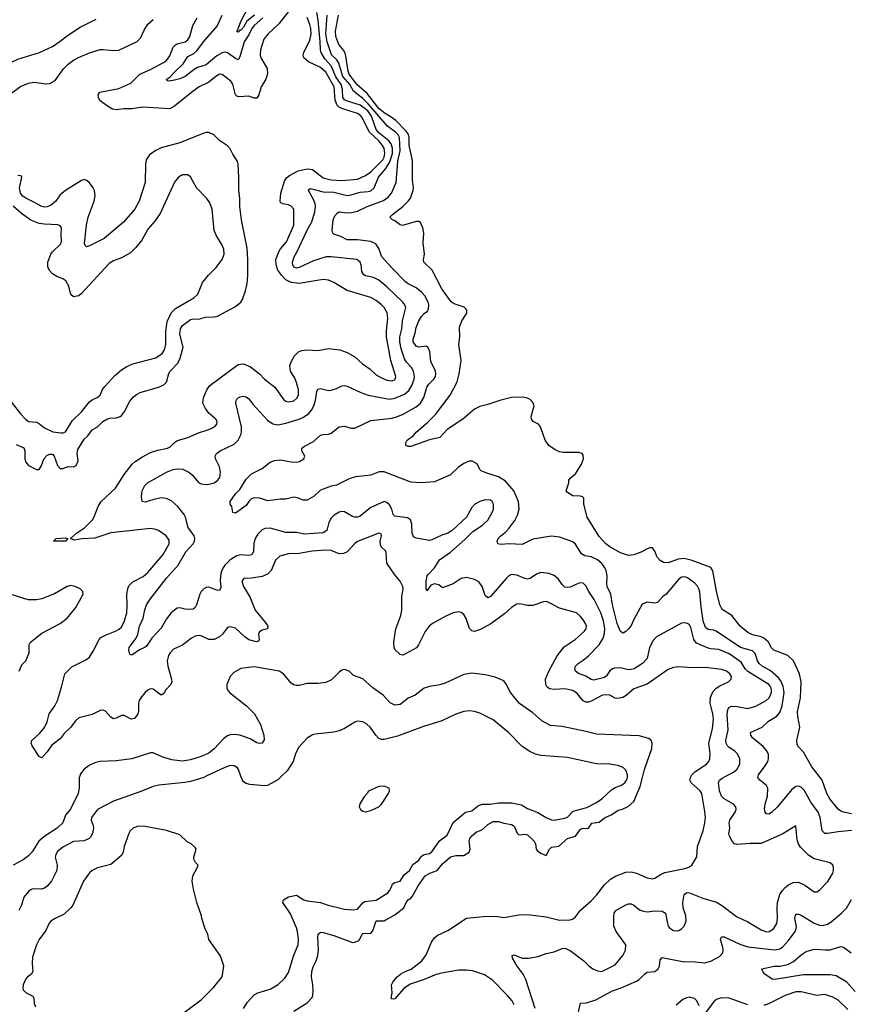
# Model space of a CAD drawing. Header units: inches. Extents: x 1649636 to 1815363, y 506543 to 641975.
# Tile 564 of 656: x 1800984 to 1807242, y 518283 to 525697. Entities that reach past the tile are written whole.
import ezdxf

# ---------------------------------------------------------------- set-up
doc = ezdxf.new("R2010")
doc.units = ezdxf.units.IN
doc.header["$MEASUREMENT"] = 0
doc.layers.add('B8501', color=7, linetype='Continuous')
doc.layers.add('B8502', color=7, linetype='Continuous')

msp = doc.modelspace()

# ---------------------------------------------------------------- linework, layer by layer
at = {"layer": 'B8501', "color": 5}
for points, elevation in [([(1801436.2, 520000), (1801432.8, 519990), (1801432.7, 519910), (1801424.3, 519870), (1801367.1, 519752.9), (1801330, 519706.3), (1801308.2, 519650), (1801267.1, 519610), (1801173.8, 519550), (1801128, 519512), (1801077.8, 519430), (1801050, 519400.5), (1801010, 519369.7), (1800935.8, 519330)], 520), ([(1802387.6, 520000), (1802370, 519991.7), (1802270, 519960.9), (1802228.2, 519951.8), (1802032.3, 519932.3), (1801990, 519922.2), (1801895.6, 519884.4), (1801690, 519813.5), (1801570.6, 519750), (1801524.4, 519690), (1801521.3, 519670), (1801538, 519630), (1801539.5, 519610), (1801532, 519570), (1801518.5, 519541.5), (1801507.3, 519530), (1801470, 519514.3), (1801390, 519509.7), (1801310, 519466), (1801270, 519432.8), (1801256, 519410), (1801250.3, 519390), (1801266, 519330), (1801263.6, 519290), (1801223.1, 519210), (1801190, 519171.3), (1801170, 519156.4), (1801149.2, 519150.8), (1801088.3, 519151.7), (1801070, 519147.4), (1801050, 519131.1), (1801014.2, 519090), (1800998.2, 519030), (1800977.8, 518990)], 540), ([(1802956.4, 520000), (1802927.8, 519972.2), (1802850, 519931.5), (1802827.7, 519927.7), (1802717.1, 519937.1), (1802690, 519944.2), (1802670, 519957), (1802661.3, 519970), (1802650.9, 520000)], 540), ([(1802671, 518250), (1802700.9, 518299.1), (1802750, 518354), (1802777.2, 518370), (1802870, 518396.5), (1802930, 518432.9), (1802981.6, 518478.4), (1803010, 518522), (1803048.5, 518651.5), (1803081.8, 518730), (1803083.9, 518776.1), (1803078, 518830), (1803070, 518858.4), (1803024.2, 518964.2), (1802965.1, 519050), (1802971.5, 519068.5), (1803010, 519091.7), (1803070, 519104.4), (1803125.5, 519070), (1803150, 519062), (1803250.2, 519050.2), (1803308.6, 519028.6), (1803430, 518999), (1803490, 518992.9), (1803530, 518998.7), (1803570, 519046.3), (1803584.1, 519055.9), (1803670, 519066.7), (1803758, 519122), (1803776, 519144), (1803792.4, 519187.6), (1803810, 519200.2), (1803851.1, 519210), (1803881.5, 519258.5), (1803921.4, 519290), (1803945.5, 519334.5), (1803990, 519368.7), (1804010, 519399), (1804030, 519410.7), (1804070, 519418.4), (1804088.5, 519431.5), (1804145.4, 519514.6), (1804203.1, 519556.9), (1804250, 519651.5), (1804341.6, 519730), (1804390, 519739.5), (1804440.6, 519779.4), (1804470, 519790.2), (1804529, 519791), (1804590, 519800.2), (1804690, 519799.2), (1804763.5, 519783.5), (1804810, 519756), (1804888.1, 519728.1), (1804950, 519688.5), (1804990, 519672.7), (1805010, 519670.4), (1805090, 519684), (1805110, 519692), (1805150, 519733.4), (1805170, 519742.6), (1805255.3, 519764.7), (1805330, 519802.8), (1805370, 519829.1), (1805441.4, 519898.6), (1805470, 519915.5), (1805512.3, 519930), (1805542.4, 519950), (1805556.4, 519970), (1805562.6, 519990), (1805562.6, 520000)], 540), ([(1803048.4, 518231.6), (1803150, 518294.3), (1803186.2, 518333.8), (1803191.9, 518350), (1803194.6, 518390), (1803192.7, 518430), (1803182.2, 518490), (1803184.5, 518530), (1803194.7, 518565.3), (1803217.7, 518610), (1803229.2, 518650.8), (1803234.1, 518690), (1803229.8, 518790), (1803233.3, 518810), (1803250, 518826.7), (1803270, 518824), (1803350, 518800.3), (1803490, 518749.1), (1803510, 518750.2), (1803537.9, 518762.1), (1803547.5, 518772.5), (1803563.1, 518810), (1803570, 518815.6), (1803630, 518818.5), (1803644.1, 518835.9), (1803670, 518910.3), (1803730, 518912.1), (1803742.3, 518917.7), (1803810, 518956.9), (1803877.2, 519010), (1803894.5, 519050), (1803910, 519068.9), (1803930, 519081.2), (1803943.7, 519096.3), (1803984.7, 519175.3), (1804038.9, 519250), (1804074.5, 519270), (1804130, 519291.1), (1804170, 519339.6), (1804230, 519392.4), (1804270, 519404.2), (1804330, 519402.5), (1804370, 519427.9), (1804376.5, 519450), (1804369.9, 519510), (1804376.1, 519530), (1804390, 519550.3), (1804422, 519578), (1804470, 519598.9), (1804510, 519636.1), (1804550, 519658.8), (1804590, 519659.7), (1804630, 519646), (1804690, 519636.9), (1804701.6, 519630), (1804710, 519623.1), (1804732.4, 519572.4), (1804742.4, 519562.4), (1804750, 519558.8), (1804790, 519563.2), (1804810, 519558.2), (1804860.5, 519510), (1804869, 519490), (1804873.6, 519453.6), (1804881.6, 519441.6), (1804910, 519420.2), (1804950, 519404.4), (1804974.2, 519450), (1804990, 519465.2), (1805046.1, 519473.9), (1805110, 519531.8), (1805170, 519547.8), (1805210, 519602.4), (1805230, 519608.1), (1805250, 519606), (1805269.8, 519610.2), (1805293.1, 519646.9), (1805350, 519655.1), (1805390, 519686.7), (1805440.5, 519710), (1805490, 519743.2), (1805530, 519753.4), (1805567.7, 519772.3), (1805610, 519808.9), (1805657.4, 519922.6), (1805678.6, 520000)], 520), ([(1804710, 518278.4), (1804692.8, 518310), (1804659.3, 518350), (1804545.2, 518465.2), (1804485.9, 518505.9), (1804394.3, 518534.3), (1804350, 518540.6), (1804290, 518539.5), (1804150, 518514.9), (1804110, 518502.6), (1804030.1, 518469.9), (1803924.5, 518435.5), (1803879.1, 518400.9), (1803810, 518324), (1803790, 518322), (1803782, 518330), (1803789.3, 518370), (1803785.2, 518430), (1803796, 518450), (1803827.3, 518490), (1803853.6, 518510), (1803887.3, 518530), (1803932.9, 518547.1), (1804013.5, 518610), (1804045.3, 518654.7), (1804085.2, 518750), (1804110, 518783.5), (1804130, 518801.5), (1804210, 518839.7), (1804350, 518930.3), (1804474.9, 518945.1), (1804570, 518945.3), (1804630, 518937), (1804743.5, 518956.5), (1804810, 518959.5), (1804950, 518940.2), (1805050, 518916.9), (1805130, 518919), (1805152.7, 518927.3), (1805170, 518942.4), (1805210, 518990.4), (1805290, 519061.3), (1805330, 519104.2), (1805390, 519183.2), (1805435, 519225), (1805471.9, 519248.1), (1805550, 519277.5), (1805590, 519280.6), (1805630.1, 519270.1), (1805710, 519234.9), (1805750, 519228.5), (1805770, 519232.2), (1805816.6, 519263.4), (1805844.5, 519275.5), (1805995.4, 519304.6), (1806024.5, 519315.5), (1806047, 519330), (1806086, 519394), (1806091.3, 519470), (1806132.8, 519590), (1806146.6, 519650), (1806149.7, 519690), (1806146.6, 519733.4), (1806122.5, 519870), (1806110.9, 519890.9), (1806042.8, 519950), (1806033.6, 519970), (1806036.5, 519990), (1806041.8, 520000)], 480), ([(1804867, 518250), (1804798, 518470), (1804776.9, 518510), (1804731.1, 518570), (1804697.6, 518630), (1804694, 518650), (1804710, 518655.3), (1804770, 518630.3), (1804818, 518630), (1804890, 518641.7), (1804950, 518664.6), (1805010, 518678), (1805070, 518703.8), (1805090, 518704.9), (1805130, 518687.2), (1805232.7, 518610), (1805271.8, 518571.8), (1805302.8, 518550), (1805335.8, 518535.8), (1805370.4, 518530.4), (1805470, 518581.1), (1805526.9, 518650), (1805548.3, 518690), (1805550.8, 518730.8), (1805476.3, 518830), (1805460.5, 518870), (1805459.7, 518950), (1805463.5, 518970), (1805475.6, 518990), (1805550, 519032), (1805570, 519039.5), (1805590, 519039.5), (1805610, 519030.3), (1805654.5, 518994.5), (1805683.2, 518983.2), (1805710, 518980.1), (1805770, 518986.7), (1805824.5, 518984.5), (1805848.9, 518968.9), (1805863.6, 518890), (1805870.2, 518870.2), (1805879.4, 518859.4), (1805910, 518838), (1805930, 518834.9), (1805950, 518838.9), (1805970, 518850.3), (1805989.7, 518870), (1806005.6, 518910), (1806001.6, 518950), (1805983.1, 519010), (1805980.6, 519050), (1805989.9, 519110.1), (1806010, 519123.6), (1806030, 519122), (1806130, 519081.4), (1806232.7, 519052.7), (1806270.1, 519030.1), (1806383.7, 518943.7), (1806470, 518903.8), (1806570, 518843.5), (1806610, 518829.4), (1806630, 518831.3), (1806662, 518850), (1806686.8, 518890), (1806693.7, 518930), (1806689.2, 519010), (1806692.7, 519050), (1806711.4, 519110), (1806730, 519140.8), (1806750, 519162.8), (1806776.7, 519183.3), (1806810, 519199.7), (1806850, 519202.3), (1806899.2, 519179.2), (1806970, 519128.4), (1806990, 519128.4), (1807010, 519141.3), (1807072.3, 519207.7), (1807109.7, 519270), (1807115.1, 519290), (1807114.3, 519314.3), (1807109.4, 519330), (1807090, 519347), (1806970, 519378.7), (1806925.7, 519405.7), (1806866.3, 519466.3), (1806851.5, 519490), (1806840.8, 519520.8), (1806830, 519626), (1806732.4, 519567.6), (1806570, 519493.3), (1806485.9, 519494.1), (1806386.3, 519486.3), (1806368, 519490), (1806351.4, 519511.4), (1806330.9, 519550), (1806326, 519570), (1806333.7, 519610), (1806329.7, 519650), (1806334, 519670), (1806374.2, 519730), (1806382.2, 519750), (1806379.7, 519770), (1806362.4, 519790), (1806290, 519828.8), (1806272.3, 519850), (1806256.9, 519890), (1806248.8, 519950), (1806256.8, 519970), (1806275.1, 519984.9), (1806303.7, 520000)], 460), ([(1807250, 519590.5), (1807150, 519582.4), (1807070, 519568.4), (1807049.7, 519570), (1807029.8, 519590), (1807015.4, 519690), (1806999.2, 519730), (1806945.1, 519805.1), (1806894.4, 519894.4), (1806870, 519918.5), (1806850, 519925.5), (1806830, 519923.5), (1806799.8, 519900.2), (1806690, 519768.2), (1806650, 519729.6), (1806630, 519715.1), (1806610, 519717.2), (1806599.3, 519730), (1806594.5, 519754.5), (1806599.1, 519790), (1806617.1, 519850), (1806618.9, 519910), (1806609.8, 519930), (1806560.7, 519970), (1806544.7, 519990), (1806546.6, 520000)], 440), ([(1807250, 519718.2), (1807190.5, 519730.5), (1807170, 519737.8), (1807150, 519752.1), (1807086.6, 519830), (1807064.9, 519870), (1807030, 519971), (1807006.9, 520000)], 420), ([(1801876.1, 519623.9), (1801838.8, 519610), (1801817.3, 519590), (1801806, 519570), (1801771.7, 519470), (1801764.6, 519430), (1801753.6, 519406.4), (1801670, 519335.6), (1801571, 519310), (1801530, 519289.6), (1801510, 519272), (1801464.9, 519210), (1801385.3, 519030), (1801370, 519009.6), (1801319, 518961), (1801250.7, 518930), (1801218, 518910), (1801206.1, 518893.9), (1801181, 518839), (1801130.4, 518770), (1801110.7, 518730.7), (1801081.4, 518638.6), (1801077, 518590), (1801083.1, 518530), (1801071.6, 518508.4), (1801042.8, 518490), (1801030, 518474), (1801010.8, 518430), (1801007.3, 518407.3), (1801011.1, 518391.1), (1801032, 518370), (1801083.6, 518343.6), (1801091.3, 518330), (1801092, 518290), (1801103.6, 518263.6)], 560), ([(1802154, 518170), (1802350, 518316.3), (1802445.1, 518410), (1802509.2, 518490), (1802521.2, 518570), (1802515.5, 518595.5), (1802494, 518650), (1802408.7, 518770), (1802402, 518810), (1802382, 518850), (1802355.3, 518930), (1802354, 518950), (1802317.2, 519050), (1802294, 519150), (1802284, 519210), (1802285.2, 519230), (1802289.4, 519250.6), (1802322, 519310), (1802328, 519330), (1802308, 519350), (1802296.4, 519376.4), (1802295.3, 519390), (1802313.2, 519450), (1802304.7, 519464.7), (1802275.3, 519490), (1802246.3, 519506.3), (1802190, 519559), (1802090, 519592), (1801930, 519621.6), (1801876.1, 519623.9)], 560), ([(1805181.3, 518170), (1805209.3, 518290.7), (1805253, 518293), (1805324, 518316), (1805450, 518384.5), (1805514.2, 518405.8), (1805630, 518457.5), (1805651, 518470), (1805690, 518510.3), (1805710, 518523.6), (1805770, 518530.4), (1805793.3, 518550), (1805803, 518570), (1805810, 518618), (1805825.3, 518634.7), (1805990, 518602.2), (1806050, 518604.7), (1806144.2, 518595.8), (1806190, 518606.5), (1806256.7, 518643.3), (1806280.7, 518670), (1806284, 518690), (1806281, 518710), (1806263.9, 518770), (1806270, 518792), (1806290, 518791.2), (1806410, 518734.5), (1806470, 518716), (1806670, 518694), (1806710, 518699.8), (1806730, 518712.8), (1806776.7, 518763.3), (1806826, 518830), (1806834.1, 518850), (1806836.1, 518870), (1806823.4, 518930), (1806830, 518961.6), (1806850, 518961.5), (1806870, 518953.2), (1806970, 518893.5), (1807010, 518877.4), (1807030, 518876), (1807070, 518885.8), (1807097.5, 518902.5), (1807176.2, 518970), (1807212.1, 519007.9), (1807250, 519070.7)], 440), ([(1807278.4, 518378.4), (1807215, 518450), (1807135.9, 518495.9), (1807090, 518504.4), (1806890, 518505.2), (1806672, 518470), (1806651.8, 518471.8), (1806597.2, 518510), (1806581.2, 518530), (1806575.3, 518550), (1806668, 518570), (1806710.2, 518570.2), (1806770, 518583.2), (1806814.3, 518605.7), (1806870, 518654.7), (1806910, 518680.7), (1806970, 518698.3), (1807051.8, 518691.8), (1807090, 518693.4), (1807170, 518718.5), (1807190, 518713.8), (1807246.7, 518670)], 420), ([(1806103.2, 518270), (1806086.4, 518310), (1806067.1, 518327.1), (1806030, 518335.7), (1806008.1, 518331.9), (1805981, 518319), (1805930, 518275.6)], 440), ([(1806470, 518279.3), (1806330, 518328.3), (1806270, 518331.4), (1806238.1, 518321.9), (1806214.8, 518305.2), (1806150, 518218)], 440), ([(1807223.8, 518243.8), (1807150, 518314.4), (1807110, 518335.5), (1807050, 518355.4), (1806990, 518349.9), (1806870, 518376.7), (1806830, 518376.2), (1806749.7, 518350.3), (1806630, 518287.8), (1806590, 518274.6)], 440)]:
    msp.add_lwpolyline(points, dxfattribs=dict(at, elevation=elevation))
at = {"layer": 'B8501', "color": 5, "elevation": 560}
msp.add_lwpolyline([(1803730, 519925.2), (1803690, 519924), (1803611.6, 519888.4), (1803602, 519870), (1803576.9, 519843.1), (1803547.1, 519792.9), (1803541, 519770), (1803551.3, 519750), (1803570, 519736), (1803590, 519731), (1803630, 519742.8), (1803689.3, 519770.7), (1803709.3, 519790.7), (1803762, 519870), (1803768.7, 519890), (1803768, 519910)], close=True, dxfattribs=at)
at = {"layer": 'B8502', "color": 5}
for points, elevation in [([(1803010, 525758.9), (1802935.4, 525664.6), (1802856.1, 525590), (1802823.6, 525550), (1802796.9, 525470), (1802795.8, 525430), (1802800.3, 525410), (1802847.3, 525330), (1802851.7, 525290), (1802839.4, 525250), (1802803.5, 525190), (1802785, 525130), (1802770, 525105.3), (1802750, 525105.4), (1802710, 525121.3), (1802636, 525116), (1802620.7, 525120.7), (1802609.2, 525130), (1802590.5, 525210.5), (1802574.7, 525234.7), (1802510, 525284.7), (1802490, 525286.6), (1802461.5, 525270), (1802410, 525225.5), (1802337, 525190), (1802290, 525159.8), (1802150, 525045.1), (1802115.5, 525024.5), (1801910, 525038.3), (1801830, 525024.5), (1801770, 525025.2), (1801710, 525018.2), (1801683.7, 525023.7), (1801644.7, 525044.7), (1801588.9, 525088.9), (1801577.2, 525110), (1801576, 525130), (1801586.6, 525150), (1801730, 525179.2), (1801820.9, 525219.1), (1801890, 525285.5), (1801970, 525321.4), (1802066.5, 525373.5), (1802088.7, 525390), (1802115.3, 525424.7), (1802140.2, 525490), (1802154, 525506), (1802170, 525515.3), (1802229.4, 525530.6), (1802250, 525544.1), (1802266.4, 525570), (1802287.9, 525652.1), (1802319.8, 525710)], 480), ([(1806303.7, 520000), (1806360.5, 520030), (1806386.6, 520050), (1806409.7, 520090), (1806408.4, 520130), (1806391.2, 520170), (1806371.3, 520190), (1806330, 520216.1), (1806316.1, 520230), (1806306.4, 520250), (1806304.7, 520270), (1806321.5, 520350), (1806314.3, 520465.7), (1806317.7, 520502.3), (1806330, 520519.6), (1806350, 520527.3), (1806390, 520525.8), (1806470, 520510.2), (1806530, 520527.5), (1806608.2, 520570), (1806629.8, 520590), (1806648, 520630), (1806648.1, 520650), (1806641.7, 520670), (1806627.2, 520690), (1806469.3, 520789.3), (1806450, 520809.9), (1806418.3, 520858.3), (1806330, 520922.2), (1806250, 520954), (1806190, 520958.4), (1806170, 520963.9), (1806082.5, 521002.5), (1806061.5, 521030), (1806040.3, 521120.3), (1806030, 521139.1), (1806015.1, 521150), (1805990, 521155.3), (1805970, 521151.6), (1805780.3, 521050), (1805756.6, 521023.4), (1805728.4, 520970), (1805710, 520886.9), (1805675.3, 520850), (1805613.4, 520810), (1805590, 520802.6), (1805570, 520802.2), (1805510, 520816.5), (1805466.2, 520813.8), (1805450, 520808.5), (1805430, 520792.8), (1805405, 520755), (1805390, 520742.9), (1805310, 520724.6), (1805290, 520727.6), (1805250, 520753.3), (1805194.6, 520774.6), (1805172, 520790), (1805167.3, 520810), (1805171.4, 520828.6), (1805191.8, 520850), (1805230, 520873.6), (1805270, 520907.1), (1805350, 520989.2), (1805379.5, 521040.5), (1805390, 521078), (1805393.1, 521110), (1805382.8, 521170), (1805362.8, 521230), (1805312.2, 521330), (1805272.2, 521390), (1805250, 521434), (1805230, 521453), (1805210, 521455.8), (1805190, 521451.1), (1805130, 521424.5), (1805110, 521420.3), (1805090, 521423.9), (1805070, 521443), (1805042.9, 521482.9), (1805010, 521512.6), (1804970, 521527.6), (1804910, 521534.3), (1804877.4, 521522.6), (1804830, 521488.4), (1804810, 521484.4), (1804790, 521488.5), (1804730, 521514), (1804690, 521518.7), (1804670, 521508), (1804650, 521489.7), (1804530, 521354.7), (1804510, 521344.7), (1804490, 521360.9), (1804467, 521430), (1804442.9, 521462.9), (1804410, 521482.4), (1804350, 521496), (1804310, 521489.6), (1804250, 521447.8), (1804170, 521419.3), (1804142, 521442), (1804110, 521449.7), (1804082.3, 521437.7), (1804050, 521395.3), (1804045.6, 521410), (1804047.1, 521470), (1804054, 521510), (1804060, 521520), (1804109.7, 521570), (1804147.3, 521630), (1804230, 521686.2), (1804338.5, 521781.5), (1804398.3, 521841.7), (1804470, 521890.2), (1804510, 521928.9), (1804546.2, 521990), (1804553.1, 522010), (1804553.7, 522050), (1804544.5, 522070), (1804530, 522078.9), (1804490, 522082.2), (1804450.6, 522070), (1804412.7, 522050), (1804390, 522022.9), (1804348.9, 521950), (1804241.3, 521850), (1804210, 521831.1), (1804164.2, 521815.8), (1804090, 521780.7), (1804070, 521776.2), (1803970, 521793.6), (1803950, 521802), (1803940.4, 521830), (1803938, 521898), (1803927.3, 521930), (1803905.1, 521945.1), (1803810, 521959.3), (1803798, 521970), (1803788.2, 522010), (1803770, 522042.9), (1803750, 522062.4), (1803730, 522068.2), (1803630, 522024.2), (1803550, 521959.2), (1803530, 521950.9), (1803510, 521949.8), (1803490, 521956), (1803430, 521990.8), (1803410, 521992.8), (1803390, 521988.8), (1803353.2, 521966.8), (1803330, 521942.6), (1803313, 521910), (1803299, 521850), (1803270, 521832.5), (1803130, 521823.2), (1803070, 521834.8), (1802990, 521835.8), (1802870, 521867.7), (1802834.1, 521865.9), (1802810, 521855.4), (1802777.8, 521822.2), (1802758.5, 521790), (1802748.5, 521751.5), (1802745.1, 521694.9), (1802731.6, 521668.4), (1802710, 521662.5), (1802650, 521667), (1802619.8, 521660.2), (1802570, 521630.8), (1802528.2, 521590), (1802513.2, 521566.8), (1802499.8, 521530), (1802495.2, 521475.2), (1802498.6, 521421.4), (1802490, 521399.5), (1802470, 521401.7), (1802410, 521424.4), (1802390, 521421.1), (1802370.5, 521410), (1802350.4, 521390), (1802340.4, 521370), (1802316.5, 521290), (1802306, 521270), (1802290, 521258.9), (1802270, 521255.1), (1802230, 521256.9), (1802190, 521267.3), (1802170, 521264.5), (1802150, 521251.8), (1802126, 521230), (1802090, 521184.2), (1802050, 521114), (1801980.1, 521039.9), (1801939.4, 520980.6), (1801930, 520971.8), (1801887.7, 520952.3), (1801830, 520912.7), (1801817.2, 520917.2), (1801810, 520928), (1801805.1, 520950), (1801807.8, 520970), (1801861.2, 521038.8), (1801873.9, 521066.1), (1801887, 521130), (1801914.4, 521190), (1801926.3, 521253.7), (1801939.8, 521290), (1801967.3, 521332.7), (1802089.1, 521490.9), (1802178.5, 521590), (1802236.8, 521690), (1802289.8, 521750), (1802300.7, 521770), (1802304.5, 521790), (1802297.2, 521810), (1802252.9, 521872.9), (1802232.2, 521950), (1802222, 521970), (1802174.3, 522030), (1802130, 522071.3), (1802090, 522091.3), (1802050, 522096.2), (1801995.2, 522084.8), (1801930, 522063.6), (1801907.8, 522067.8), (1801901.3, 522110), (1801905.7, 522150), (1801927.8, 522190), (1801947.6, 522210), (1802089.6, 522290), (1802140.9, 522310), (1802170, 522315.6), (1802211.8, 522311.8), (1802258.4, 522290), (1802286.2, 522266.2), (1802330, 522211.8), (1802350, 522202), (1802390, 522196.2), (1802410, 522198.2), (1802449.4, 522210), (1802473.8, 522226.2), (1802492.1, 522250), (1802497.8, 522290), (1802489.8, 522330), (1802458.3, 522390), (1802456.3, 522410), (1802460.9, 522419.1), (1802467.6, 522430), (1802493.6, 522450), (1802598.8, 522501.2), (1802630.5, 522529.5), (1802649.9, 522570.1), (1802654.8, 522590), (1802654.9, 522630), (1802612.8, 522810), (1802614, 522830), (1802620.4, 522839.6), (1802629.7, 522850.3), (1802643.8, 522856.2), (1802670, 522862.4), (1802690, 522857), (1802710, 522843.1), (1802740.8, 522800.8), (1802850, 522680.3), (1802890, 522652.9), (1802930, 522645.2), (1802990, 522658.4), (1803090, 522689.4), (1803118, 522702), (1803158.8, 522730), (1803182.6, 522757.4), (1803200.2, 522790), (1803213, 522830), (1803223, 522897), (1803230, 522915.5), (1803250, 522919.5), (1803310, 522904.9), (1803330, 522906), (1803370, 522918.9), (1803410, 522939.5), (1803430, 522942), (1803450, 522937.4), (1803554.9, 522890), (1803610, 522870.2), (1803770, 522840.6), (1803810, 522847.9), (1803883.5, 522876.5), (1803916.3, 522903.7), (1803938.7, 522941.3), (1803956.1, 522990), (1803957.1, 523010), (1803949.9, 523049.9), (1803936.8, 523076.8), (1803897.9, 523117.9), (1803882.7, 523142.7), (1803857.2, 523217.2), (1803846.7, 523270), (1803848.1, 523310), (1803861.7, 523370), (1803868, 523430), (1803893.6, 523530), (1803886.4, 523550), (1803870.6, 523570.6), (1803750, 523686.4), (1803690, 523736.3), (1803650, 523756.5), (1803590, 523766.9), (1803576, 523776), (1803561.9, 523801.9), (1803556.5, 523850), (1803549.9, 523869.9), (1803524.5, 523890), (1803330, 523912.2), (1803292.3, 523912.3), (1803197.9, 523882.1), (1803090, 523830.7), (1803070, 523826), (1803056, 523830), (1803050, 523833), (1803041.1, 523850), (1803039.9, 523870), (1803050.6, 523910), (1803072.6, 523947.4), (1803150, 524112), (1803185.4, 524174.6), (1803208.4, 524250), (1803212.3, 524290), (1803209.4, 524310), (1803198.7, 524338.7), (1803160.5, 524410), (1803162.8, 524417.2), (1803175.1, 524424.9), (1803270, 524400.9), (1803350, 524399.2), (1803450, 524373), (1803482, 524378), (1803550, 524399.1), (1803610, 524402.9), (1803630, 524408.2), (1803654.5, 524430), (1803686.8, 524510), (1803743.2, 524576.8), (1803773.1, 524626.9), (1803792.3, 524690), (1803792.5, 524730), (1803781.7, 524761.7), (1803765, 524785), (1803690, 524845.1), (1803668.6, 524870), (1803635.3, 524970), (1803606.9, 525010), (1803550, 525054.1), (1803445, 525085), (1803430, 525092.6), (1803417.4, 525110), (1803416.9, 525170), (1803404.9, 525210), (1803366.7, 525266.7), (1803331.7, 525350), (1803282.5, 525402.5), (1803254.7, 525450), (1803249.5, 525470), (1803248.3, 525531.7), (1803233.7, 525693.7), (1803221.7, 525750)], 460), ([(1802751.9, 525730), (1802695.4, 525684.6), (1802670, 525641.2), (1802650, 525618), (1802642.4, 525617.6), (1802630, 525603.6), (1802617.2, 525610), (1802624.4, 525615.6), (1802650, 525684.4), (1802707.1, 525792.9)], 440), ([(1800000, 525155.4), (1800098.7, 525161.3), (1800129.9, 525170.1), (1800170, 525193), (1800210, 525195.6), (1800265.3, 525214.7), (1800310, 525224), (1800330, 525233.1), (1800370.7, 525269.3), (1800433, 525287), (1800510, 525332.8), (1800570, 525355.3), (1800605.2, 525354.8), (1800690, 525341.3), (1800750, 525343.8), (1800790, 525335.2), (1800830, 525335.3), (1800970, 525399.6), (1801134, 525450), (1801230, 525494.4), (1801290, 525534.4), (1801343.1, 525576.9), (1801440.7, 525639.3), (1801559.7, 525700.3)], 540), ([(1800917.9, 525142.1), (1800990, 525192.8), (1801050, 525217.6), (1801090, 525225.2), (1801185.3, 525214.7), (1801210, 525216.9), (1801250, 525238.5), (1801313.8, 525326.2), (1801350, 525362.7), (1801389, 525391), (1801427.9, 525412.1), (1801510, 525446.6), (1801590, 525471.7), (1801613.6, 525473.6), (1801690, 525464.2), (1801730, 525467.3), (1801870, 525533.6), (1801897.6, 525562.4), (1801921.7, 525618.3), (1801950, 525662.9), (1801990, 525698.6)], 520), ([(1806041.8, 520000), (1806048.2, 520011.8), (1806070, 520034.4), (1806156.9, 520090), (1806174.7, 520110), (1806184.2, 520130), (1806184.8, 520170), (1806175, 520250), (1806203.6, 520356.4), (1806210.4, 520430), (1806207, 520470), (1806186.6, 520550), (1806188, 520592), (1806205, 520635), (1806230, 520663.6), (1806258, 520682), (1806322.7, 520710), (1806344.5, 520730), (1806345.6, 520750), (1806334.7, 520770), (1806309.3, 520790), (1806270, 520802.6), (1806150, 520818.9), (1806050, 520817.6), (1805950, 520824.7), (1805910, 520818), (1805870, 520803.5), (1805710, 520694.4), (1805610, 520659.1), (1805552.7, 520607.3), (1805528, 520592), (1805490, 520584.2), (1805470, 520589), (1805429.3, 520609.3), (1805390, 520614.1), (1805370, 520609.2), (1805290, 520564.5), (1805270, 520557.8), (1805250, 520558.5), (1805230, 520569), (1805183.6, 520623.6), (1805150, 520645.3), (1805090, 520658.6), (1805010, 520652.9), (1804977.6, 520657.6), (1804958.7, 520670), (1804947.2, 520690), (1804945, 520730), (1804971.3, 520790), (1805033.2, 520906.8), (1805086.4, 520973.6), (1805169.9, 521030.1), (1805237.7, 521090), (1805250.9, 521110), (1805252.9, 521130), (1805246.6, 521150), (1805230, 521176.9), (1805210, 521201.7), (1805177.6, 521230), (1805050, 521266.2), (1804970, 521308.9), (1804950, 521314.8), (1804930, 521312.8), (1804850, 521286), (1804810, 521286.6), (1804750, 521299.3), (1804730, 521295.5), (1804689.5, 521270.5), (1804636, 521224), (1804533.2, 521146.8), (1804455.9, 521104.1), (1804410, 521089.2), (1804390, 521095.5), (1804371.8, 521111.8), (1804347.1, 521187.1), (1804330, 521218.3), (1804310, 521234), (1804290, 521239.2), (1804250, 521230.8), (1804190, 521203.7), (1804094.3, 521150), (1804068.8, 521131.2), (1804038.2, 521090), (1803988.6, 520990), (1803972.3, 520967.7), (1803890, 520920.9), (1803870, 520912.8), (1803850, 520917.6), (1803810, 520954), (1803804.5, 520970), (1803803.2, 521010), (1803818.1, 521110), (1803854.1, 521210), (1803863.7, 521250), (1803863.2, 521350), (1803874, 521410), (1803869.7, 521430), (1803850, 521469.5), (1803810, 521516.2), (1803750, 521603.7), (1803745.8, 521685.8), (1803738.6, 521698.6), (1803707.4, 521727.4), (1803701.3, 521741.3), (1803698.7, 521770), (1803709.6, 521810), (1803706.3, 521826.3), (1803690, 521831.2), (1803530, 521766.6), (1803510, 521752.4), (1803450, 521690.8), (1803422.5, 521677.5), (1803390, 521675.4), (1803330, 521698.7), (1803290, 521702.4), (1803186.3, 521693.7), (1803090, 521677.4), (1803010, 521674.5), (1802943, 521657), (1802912.1, 521627.9), (1802877.5, 521550), (1802850, 521520.7), (1802810, 521503.4), (1802730, 521492.7), (1802671.3, 521490), (1802658, 521470), (1802669.2, 521430), (1802718.6, 521350), (1802758.2, 521250), (1802841.7, 521150), (1802853.1, 521130), (1802850.2, 521109.8), (1802810, 521099.7), (1802790, 521087), (1802782, 521070), (1802788.7, 521030), (1802783.8, 521016.2), (1802768.7, 521011.3), (1802710, 521028.1), (1802679.9, 521050), (1802610, 521114.5), (1802570, 521125.3), (1802550, 521119.7), (1802511.9, 521070), (1802490.2, 521050), (1802450, 521028.9), (1802410, 521028.8), (1802350, 521058.3), (1802330, 521060.2), (1802305.3, 521054.7), (1802279.4, 521040.6), (1802210, 520987), (1802143.7, 520956.3), (1802116.5, 520930), (1802105, 520910), (1802094.5, 520870), (1802099.3, 520830), (1802128.5, 520730), (1802129.3, 520710), (1802122.4, 520690), (1802084.4, 520650), (1802070, 520623.7), (1802050, 520611.5), (1801990, 520655.4), (1801970, 520657.4), (1801950, 520648.2), (1801930, 520631.2), (1801901.3, 520598.7), (1801884.2, 520570), (1801878.8, 520550), (1801879.7, 520490), (1801874.7, 520470), (1801850, 520434.7), (1801824, 520430), (1801770, 520457.2), (1801750, 520456.8), (1801710, 520436.4), (1801690, 520432.6), (1801670, 520445.4), (1801630, 520489.7), (1801610, 520496.9), (1801590, 520494), (1801530, 520465.1), (1801430, 520439.7), (1801403.8, 520416.2), (1801370.1, 520369.9), (1801317.9, 520322.1), (1801290, 520281.3), (1801225.6, 520234.4), (1801190, 520183.5), (1801150, 520139.5), (1801130, 520149.2), (1801078.7, 520230), (1801071.5, 520250), (1801076.3, 520270), (1801135.3, 520324.7), (1801172, 520368), (1801189.8, 520410), (1801205.3, 520470), (1801247.8, 520530), (1801268, 520570), (1801299.4, 520670), (1801323.5, 520770), (1801376.4, 520823.6), (1801483.3, 520876.7), (1801510, 520897.3), (1801538.2, 520941.8), (1801583.7, 521030), (1801596.1, 521043.9), (1801634.8, 521065.2), (1801710, 521094.3), (1801732.8, 521107.2), (1801750, 521123.8), (1801773.9, 521170), (1801789.9, 521230.1), (1801794.2, 521285.8), (1801792.2, 521370), (1801798, 521410), (1801806.7, 521433.3), (1801836, 521464), (1801914.9, 521505.1), (1801950, 521534.9), (1802064.2, 521670), (1802111, 521750), (1802110, 521777.2), (1802086.6, 521810), (1802029, 521850), (1802010, 521858.4), (1801970, 521865.6), (1801670, 521833.6), (1801550, 521792.2), (1801453.1, 521786.9), (1801397, 521777), (1801366, 521790), (1801411.3, 521830), (1801471.2, 521870), (1801531.2, 521930), (1801545.9, 521954.1), (1801574, 522030), (1801596.5, 522070), (1801705, 522170), (1801770, 522271.2), (1801830.7, 522350), (1801853.8, 522370), (1801910, 522405.5), (1801970, 522436.9), (1802025, 522455), (1802097, 522470), (1802118.7, 522481.3), (1802150, 522514), (1802171.6, 522528.4), (1802250, 522551.1), (1802330, 522584.7), (1802410, 522611.1), (1802437.2, 522622.8), (1802460.2, 522639.8), (1802469.7, 522650), (1802471.9, 522670), (1802461.5, 522690), (1802410, 522733.2), (1802382.8, 522770), (1802364.5, 522810), (1802368.3, 522850), (1802392.6, 522910), (1802416.9, 522943.1), (1802630, 523100.7), (1802670, 523104.5), (1802722.5, 523082.5), (1802789.4, 523029.4), (1802828.5, 522990), (1802905.7, 522930), (1802974.5, 522834.5), (1802990, 522824.7), (1803010, 522819.7), (1803050, 522827.9), (1803072.7, 522847.3), (1803083.5, 522870), (1803083.9, 522910), (1803070, 522965.1), (1803056.7, 522996.7), (1803024.2, 523050), (1803020.2, 523090), (1803030, 523120.4), (1803054.8, 523165.2), (1803084.6, 523195.4), (1803110, 523206), (1803150, 523211.7), (1803230, 523205.7), (1803310, 523220.2), (1803394.8, 523210), (1803450.2, 523190.2), (1803510, 523158.3), (1803565.4, 523105.4), (1803624.5, 523064.5), (1803670, 523023.5), (1803710, 522999.3), (1803750, 522982.9), (1803790, 522976.9), (1803812.5, 522987.5), (1803818, 523010), (1803779.3, 523130), (1803746.4, 523310), (1803746.6, 523353.4), (1803757.4, 523450), (1803752.9, 523490), (1803730, 523529.6), (1803709.7, 523550), (1803670, 523582.2), (1803630, 523605.7), (1803450, 523656.8), (1803350, 523719.1), (1803310, 523734.7), (1803270, 523739.3), (1803090, 523710.4), (1803030, 523717.8), (1802990, 523738.7), (1802958.8, 523770), (1802929.9, 523810), (1802914.9, 523850), (1802914.5, 523890), (1802935, 523950), (1802948.4, 523971.6), (1802995.1, 524024.9), (1803050.4, 524150), (1803049.7, 524270), (1803030, 524292), (1803010, 524301.6), (1802965.1, 524310), (1802950, 524321.3), (1802946, 524330), (1802951.5, 524390), (1802979, 524481), (1802994.1, 524505.9), (1803016.9, 524523.1), (1803082.3, 524557.7), (1803150, 524574.8), (1803190, 524568.6), (1803270, 524505.9), (1803330, 524490.7), (1803410, 524484.8), (1803530, 524496.8), (1803590, 524522.5), (1803630, 524551.9), (1803718.9, 524641.1), (1803730, 524661.1), (1803735.6, 524690), (1803729.6, 524730), (1803718.1, 524750), (1803690, 524783.7), (1803620.4, 524850), (1803562.3, 524962.3), (1803550, 524977.9), (1803530, 524990.4), (1803410, 525028), (1803390, 525038.5), (1803374.4, 525054.4), (1803361.8, 525090), (1803352.7, 525190), (1803290, 525302.9), (1803250, 525336.1), (1803159.4, 525379.4), (1803125.1, 525410), (1803120.4, 525430), (1803123.8, 525450), (1803170, 525541.7), (1803179.5, 525590), (1803177.4, 525630), (1803170, 525660.5), (1803150, 525712.2)], 480), ([(1802814.5, 525710), (1802750, 525653.8), (1802733, 525630), (1802713.2, 525586.8), (1802676, 525530), (1802642.9, 525417.1), (1802630, 525395.1), (1802610, 525404.7), (1802550, 525448.2), (1802530, 525451.2), (1802510, 525447.1), (1802470, 525423.7), (1802390, 525355.7), (1802324.4, 525335.6), (1802297.7, 525322.3), (1802230, 525268.8), (1802190, 525250.6), (1802150, 525240.3), (1802110, 525234.5), (1802096.5, 525236.5), (1802087.2, 525247.2), (1802115, 525265), (1802156.5, 525310), (1802216.7, 525363.3), (1802250, 525418.5), (1802297, 525443), (1802318.3, 525461.7), (1802369.5, 525530.5), (1802472.2, 525647.8), (1802509.2, 525730.8)], 460), ([(1806546.6, 520000), (1806548.6, 520010), (1806601.2, 520078.8), (1806619.4, 520110), (1806625.8, 520130), (1806625, 520165), (1806612.6, 520192.6), (1806584.8, 520224.8), (1806504.4, 520290), (1806491.2, 520310), (1806489.7, 520330), (1806578.5, 520370), (1806626.2, 520413.8), (1806688.1, 520451.9), (1806710, 520478.9), (1806729, 520531), (1806743.7, 520630), (1806735, 520675), (1806717.3, 520717.3), (1806701.3, 520741.3), (1806637.4, 520797.4), (1806576.8, 520830), (1806554.5, 520850), (1806542.5, 520870), (1806524.3, 520924.3), (1806505.5, 520945.5), (1806415.3, 520970), (1806230, 521092.3), (1806210, 521100.6), (1806170, 521105), (1806150, 521119.2), (1806133.4, 521170), (1806116.9, 521276.9), (1806107.3, 521387.3), (1806100.5, 521410), (1806090.4, 521430.4), (1806070, 521452.9), (1806014, 521494), (1805999.6, 521499.6), (1805990, 521502.4), (1805970, 521498.7), (1805950, 521484.4), (1805853, 521370), (1805827.3, 521350), (1805790, 521309.4), (1805770, 521304.5), (1805710, 521311.5), (1805680.8, 521299.2), (1805670, 521289.5), (1805610, 521180.9), (1805587.6, 521130), (1805571.6, 521110), (1805550, 521089.6), (1805530, 521078.4), (1805510, 521089.5), (1805484.7, 521150), (1805449.9, 521290), (1805438.2, 521370), (1805410.8, 521430), (1805407.2, 521450), (1805409.1, 521510), (1805401, 521550), (1805391.5, 521570), (1805370, 521600.9), (1805336, 521630), (1805290, 521651.5), (1805240.6, 521660.6), (1805215.3, 521675.3), (1805170, 521747.8), (1805150, 521764), (1805050, 521799.7), (1804990, 521807.7), (1804850, 521786.3), (1804770, 521744.2), (1804670, 521751.3), (1804610, 521744.4), (1804585.2, 521750), (1804580.7, 521770), (1804589.7, 521790), (1804608, 521810), (1804643.3, 521836.7), (1804670, 521866.4), (1804714.3, 521925.7), (1804734.9, 521965.1), (1804746.8, 522010), (1804742.2, 522070), (1804705.7, 522150), (1804642.7, 522222.7), (1804590, 522255.8), (1804502, 522282), (1804460.5, 522300.5), (1804449.3, 522310), (1804430, 522353.2), (1804392.1, 522372.1), (1804370, 522372.3), (1804330, 522355.1), (1804290, 522327.3), (1804230, 522269.7), (1804110, 522216.8), (1804010, 522209.7), (1803930, 522215.4), (1803730, 522292.4), (1803693.1, 522293.1), (1803630, 522267.2), (1803515.5, 522255.5), (1803470, 522242.4), (1803370, 522192.9), (1803330, 522183.9), (1803250, 522154.2), (1803203.1, 522110), (1803150, 522078.5), (1803119.5, 522079.5), (1803076.9, 522096.9), (1803050, 522101.2), (1802990, 522087.1), (1802946.6, 522086.6), (1802853.6, 522073.6), (1802793.5, 522093.5), (1802750, 522095.4), (1802730, 522087.8), (1802710.4, 522070), (1802690, 522039.6), (1802610, 521982), (1802590, 521986), (1802581.2, 522030), (1802569.3, 522050), (1802569.6, 522070), (1802610, 522126), (1802641.2, 522158.8), (1802690, 522237), (1802730, 522277.3), (1802810, 522318), (1802870, 522364.4), (1802903.5, 522376.5), (1802950, 522382), (1803028.7, 522368.7), (1803070, 522365.7), (1803092.7, 522370), (1803123.7, 522390), (1803132, 522410), (1803109, 522450), (1803110, 522471), (1803130, 522486), (1803198.4, 522521.6), (1803250, 522567.7), (1803270, 522574), (1803310, 522575.8), (1803330, 522583.1), (1803390, 522632), (1803430, 522635.6), (1803480.7, 522620.7), (1803510, 522620.3), (1803630, 522679), (1803790, 522697.1), (1803830, 522708.4), (1803872.3, 522727.7), (1803970, 522781.1), (1804004.5, 522810), (1804028.8, 522851.2), (1804052.2, 522930), (1804066.9, 522953.1), (1804104.2, 522990), (1804115.8, 523010), (1804119.8, 523030), (1804115.6, 523050), (1804082.5, 523122.5), (1804074.8, 523194.8), (1804063.5, 523223.5), (1804050, 523238), (1803990, 523231.6), (1803970, 523238), (1803948.7, 523270), (1803948.7, 523290), (1803964, 523336), (1803970, 523378.8), (1803989.8, 523430), (1804010, 523463.1), (1804030, 523484.9), (1804057.3, 523502.7), (1804064.1, 523515.9), (1804065.6, 523550), (1804060.5, 523570), (1804036.4, 523616.4), (1804010, 523645.7), (1803970, 523677.7), (1803910, 523707.2), (1803890, 523722), (1803787.1, 523827.1), (1803711.7, 523911.7), (1803690, 523974.5), (1803667.6, 524010), (1803630, 524026.8), (1803530, 524040.4), (1803450, 524038.9), (1803404.4, 524064.4), (1803350, 524082.6), (1803342.6, 524090), (1803336.8, 524110), (1803345.7, 524190), (1803359, 524221), (1803377.2, 524242.8), (1803390, 524248.8), (1803450, 524242.7), (1803484.7, 524244.7), (1803530, 524255.2), (1803601.6, 524290), (1803724.1, 524335.9), (1803759.6, 524360.4), (1803784.5, 524390), (1803819.9, 524470), (1803831.8, 524631.8), (1803849.1, 524710), (1803845.8, 524810), (1803835.6, 524830), (1803815.5, 524850), (1803755.6, 524895.6), (1803610, 525063.8), (1803570, 525102.3), (1803497.8, 525157.8), (1803470.5, 525210), (1803418.6, 525270), (1803388.6, 525370), (1803373.9, 525393.9), (1803332.8, 525432.8), (1803300.2, 525530), (1803290.7, 525590), (1803300.1, 525730)], 440), ([(1807006.9, 520000), (1806951.1, 520070), (1806890, 520180.9), (1806847.3, 520227.3), (1806840.7, 520240.7), (1806838.4, 520270), (1806861.3, 520370), (1806846.6, 520450), (1806844.8, 520484.8), (1806865.5, 520590), (1806870.5, 520710), (1806858.3, 520770), (1806813.3, 520870), (1806770, 520908.6), (1806664.7, 520950), (1806647.8, 520967.8), (1806624.3, 521010), (1806590, 521039.9), (1806569.5, 521049.5), (1806504.7, 521064.7), (1806470, 521082.2), (1806410.7, 521130), (1806347.9, 521210), (1806275.2, 521255.2), (1806258.3, 521290), (1806233.2, 521393.2), (1806206.2, 521546.2), (1806190, 521573), (1806050, 521625.5), (1805990, 521639.2), (1805944.4, 521635.6), (1805870, 521606), (1805834, 521610), (1805810, 521623.6), (1805787.3, 521650), (1805770, 521695.3), (1805750, 521719), (1805730, 521719.3), (1805710, 521712.3), (1805670.5, 521689.5), (1805610, 521666), (1805570, 521661.2), (1805510, 521682.9), (1805430, 521728), (1805400.5, 521750), (1805350, 521805.6), (1805258.9, 521950), (1805235.1, 522050), (1805234.9, 522094.9), (1805225.1, 522105.1), (1805210, 522109.6), (1805150, 522112.7), (1805110, 522137), (1805100.5, 522150), (1805120.5, 522210), (1805122, 522230), (1805130, 522244.9), (1805170, 522277.6), (1805217.1, 522350), (1805231.9, 522390), (1805230, 522418), (1805220.7, 522430), (1805197.3, 522437.3), (1805077.6, 522437.6), (1805050, 522441.7), (1805017.3, 522457.3), (1804969.8, 522490), (1804943.2, 522530), (1804908.7, 522630), (1804891.9, 522651.9), (1804852.3, 522672.3), (1804839.7, 522690), (1804836, 522710), (1804860.4, 522790), (1804850, 522813.3), (1804830, 522835.8), (1804810, 522846.6), (1804774.6, 522854.6), (1804690, 522852.7), (1804607.4, 522832.6), (1804510, 522799.3), (1804450, 522784.1), (1804410, 522764.1), (1804323.2, 522690), (1804203.1, 522610), (1804150, 522551.8), (1804070, 522532), (1803930, 522483.1), (1803910, 522483), (1803893.2, 522490), (1803892, 522510), (1803902, 522530), (1803950, 522566), (1803971.5, 522590), (1804057.3, 522662.7), (1804115.6, 522724.4), (1804226, 522870), (1804279.8, 522970), (1804294.8, 523030), (1804310.8, 523130), (1804291.8, 523250), (1804299.8, 523310), (1804298.3, 523381.7), (1804315.6, 523430), (1804353, 523487), (1804352.6, 523510), (1804331.8, 523531.8), (1804256.9, 523556.9), (1804233.3, 523573.3), (1804163.1, 523670), (1804090.8, 523810.8), (1804028.4, 523870), (1804026, 523890), (1804033.7, 523930), (1804024.6, 524015.4), (1804029.6, 524090), (1804021.6, 524130), (1804002.7, 524170), (1803990, 524177.6), (1803970, 524178.3), (1803868.3, 524148.3), (1803850, 524153.1), (1803810, 524183.1), (1803792.3, 524190), (1803772, 524210), (1803791.6, 524230), (1803870.4, 524289.6), (1803910.9, 524330), (1803927.8, 524352.2), (1803947.5, 524410), (1803950.6, 524430), (1803943, 524490), (1803943.2, 524636.8), (1803919.2, 524750), (1803917.8, 524810), (1803912.2, 524832.2), (1803896.5, 524856.5), (1803816.9, 524936.9), (1803783.2, 524963.2), (1803730, 524994.5), (1803690, 525028.4), (1803600.6, 525140.6), (1803526, 525206), (1803466.3, 525286.3), (1803458.5, 525310), (1803437.8, 525437.8), (1803425.5, 525465.5), (1803388, 525510), (1803365.7, 525570), (1803364.3, 525610), (1803386.5, 525730)], 420), ([(1800957.1, 522497.1), (1801013.9, 522473.9), (1801023.9, 522450), (1801021.7, 522390), (1801030, 522364.4), (1801050, 522340.8), (1801090, 522319.6), (1801110, 522310.3), (1801130, 522310.4), (1801145, 522335), (1801168.2, 522391.8), (1801190, 522416.5), (1801210, 522426.2), (1801230, 522425.3), (1801244.4, 522410), (1801270, 522340.4), (1801290, 522317.6), (1801310, 522318), (1801350, 522331.3), (1801390, 522330.3), (1801410, 522339.3), (1801424.5, 522375.5), (1801416.5, 522430), (1801420.8, 522459.2), (1801470, 522537.6), (1801497.1, 522562.9), (1801530, 522608.2), (1801569, 522631), (1801611.5, 522670), (1801640.9, 522690), (1801663.9, 522696.1), (1801710, 522698.6), (1801747.7, 522712.3), (1801773.9, 522746.1), (1801814.6, 522825.4), (1801842.2, 522857.8), (1801864.5, 522875.5), (1801890.8, 522889.2), (1802030.7, 522929.3), (1802070, 522946.5), (1802090, 522966.7), (1802106.6, 523033.4), (1802116.5, 523050), (1802176.3, 523110), (1802192.7, 523147.3), (1802214.6, 523230), (1802191.3, 523330), (1802195.3, 523370), (1802210, 523394.9), (1802270, 523440.2), (1802290, 523445.5), (1802330, 523441.3), (1802382.7, 523457.3), (1802450, 523458.8), (1802474.8, 523465.2), (1802610, 523536.4), (1802649.5, 523570), (1802662, 523590), (1802685.3, 523654.7), (1802697.6, 523710), (1802702.7, 523770), (1802702.9, 523890), (1802697.4, 523977.4), (1802655, 524190), (1802642.8, 524290), (1802641.6, 524350), (1802633.6, 524413.6), (1802635, 524510), (1802629.6, 524610), (1802624.5, 524630), (1802590, 524683.7), (1802570, 524724.5), (1802550, 524747.3), (1802490, 524788.2), (1802446, 524830), (1802410, 524848.6), (1802390, 524848.6), (1802370, 524842), (1802190.1, 524769.9), (1802050, 524731.6), (1802008.6, 524711.4), (1801961.8, 524678.2), (1801937.6, 524642.4), (1801932.6, 524610), (1801928.1, 524470), (1801883.5, 524330), (1801851.1, 524270), (1801766.6, 524173.4), (1801620.9, 524050), (1801510, 523994.2), (1801487.5, 523987.5), (1801476.6, 523996.6), (1801471, 524011), (1801487.1, 524150), (1801500.6, 524210), (1801544.2, 524330), (1801551.3, 524370), (1801546.3, 524410), (1801538, 524430), (1801510, 524468.4), (1801490, 524485.4), (1801470, 524492.6), (1801450, 524487.1), (1801328.9, 524411.1), (1801290, 524376.9), (1801253.1, 524326.9), (1801220.4, 524299.6), (1801190, 524287.9), (1801170, 524286), (1801150, 524290.6), (1801086.5, 524326.5), (1801030, 524351.7), (1801007.4, 524367.4), (1800990.5, 524390), (1800982.5, 524430), (1800999.6, 524510), (1800996.9, 524516.9), (1800990, 524522), (1800970, 524522.7)], 520), ([(1800901.5, 522841.5), (1800989.5, 522729.5), (1801028.1, 522688.1), (1801050, 522671.5), (1801110, 522665.4), (1801133.3, 522653.3), (1801170, 522623), (1801234.4, 522594.4), (1801294.4, 522585.6), (1801310, 522585.4), (1801330, 522592.6), (1801381, 522679), (1801450, 522743.5), (1801510, 522819.3), (1801530, 522834), (1801568.2, 522851.8), (1801589.7, 522870), (1801609, 522911), (1801625.6, 522934.4), (1801701.9, 523018.1), (1801750, 523060.3), (1801790, 523085.3), (1801835.8, 523104.2), (1802009.2, 523150), (1802056.6, 523183.4), (1802074, 523210), (1802086, 523250), (1802084.9, 523350), (1802095.2, 523424.8), (1802127.1, 523492.9), (1802157.3, 523522.7), (1802297, 523603), (1802326.6, 523630), (1802361.5, 523718.5), (1802406.7, 523773.3), (1802463.5, 523830), (1802509.7, 523890), (1802523.5, 523930), (1802521.7, 523970), (1802510, 523999.5), (1802466.2, 524070), (1802449.8, 524110), (1802433.1, 524270), (1802417.3, 524317.3), (1802393, 524350), (1802315.4, 524430), (1802270, 524512.7), (1802250, 524529.4), (1802210, 524529.4), (1802179.1, 524510), (1802150, 524472.7), (1802041.4, 524238.6), (1802001.2, 524178.8), (1801950, 524119.7), (1801902.9, 524037.1), (1801859.1, 523980.9), (1801817.8, 523942.2), (1801750, 523904), (1801690, 523881.3), (1801657.8, 523862.2), (1801450, 523634), (1801430, 523618.4), (1801390, 523609.4), (1801370, 523628.7), (1801353.3, 523690), (1801332.8, 523730), (1801310, 523746.6), (1801263.3, 523763.3), (1801230, 523783.5), (1801208.2, 523808.2), (1801196.6, 523836.6), (1801195.6, 523870), (1801219.7, 523930), (1801231.3, 523950), (1801294.7, 524010), (1801299.7, 524030), (1801295.4, 524084.6), (1801298.4, 524130), (1801290, 524145.2), (1801272.4, 524152.4), (1801170, 524156.8), (1801130, 524163.2), (1801068.2, 524188.2), (1800998.3, 524238.3), (1800933.6, 524293.6)], 540), ([(1800980.4, 520790), (1801000.7, 520839.3), (1801031.3, 520870), (1801054.6, 520930), (1801055.8, 520990), (1801066, 521010), (1801150, 521078.1), (1801290, 521151.4), (1801341.3, 521190), (1801407.4, 521270), (1801462, 521370), (1801459.5, 521390), (1801439.3, 521410), (1801401.2, 521430), (1801370, 521436.9), (1801340.7, 521430), (1801245.9, 521374.1), (1801150, 521335.1), (1801110, 521327.2), (1801048.6, 521328.6), (1800830, 521395.9)], 520), ([(1805678.6, 520000), (1805692.2, 520050), (1805747, 520210), (1805749.7, 520250), (1805742.4, 520270), (1805724.5, 520284.5), (1805650, 520303.2), (1805330, 520315.9), (1805250, 520337.9), (1805070, 520373.8), (1804982.8, 520382.8), (1804918.4, 520418.4), (1804850, 520476.4), (1804748.3, 520548.3), (1804680.8, 520630), (1804650, 520694.5), (1804630, 520717.6), (1804566.1, 520746.1), (1804490, 520764.1), (1804390, 520775.8), (1804330, 520765.7), (1804190, 520699.7), (1804150, 520687.8), (1804070, 520676.3), (1804030, 520663.1), (1803963.1, 520610), (1803910, 520586.8), (1803850, 520540.7), (1803810, 520535), (1803773.9, 520553.9), (1803722.7, 520610), (1803645.3, 520665.3), (1803570, 520732.9), (1803499.3, 520759.3), (1803467.5, 520787.5), (1803441.5, 520801.5), (1803430, 520803.7), (1803410, 520798), (1803390, 520784.5), (1803333.1, 520726.9), (1803290, 520706.6), (1803230, 520697.7), (1803150, 520698.8), (1803090, 520684.5), (1803070, 520683.9), (1803050, 520688.4), (1803030, 520701.1), (1802970.5, 520770.5), (1802939.3, 520790), (1802750, 520822.9), (1802650, 520810.9), (1802597.6, 520782.4), (1802570, 520751.8), (1802544.2, 520690), (1802544.2, 520664.2), (1802548.7, 520650), (1802564.9, 520630), (1802693.1, 520530), (1802752.8, 520470), (1802797.8, 520390), (1802824.2, 520310), (1802826.7, 520273.3), (1802810.8, 520250), (1802790, 520246.6), (1802770, 520252.8), (1802721.3, 520281.3), (1802650, 520307.7), (1802610, 520314.2), (1802570, 520310.9), (1802550, 520303.1), (1802519.2, 520280.8), (1802450, 520206), (1802410, 520174.6), (1802352.2, 520147.8), (1802270, 520122.6), (1802210, 520114.5), (1802130, 520122.8), (1802062.6, 520142.6), (1801990, 520176.1), (1801970, 520177.2), (1801830, 520131.6), (1801710, 520116.8), (1801588.9, 520111.1), (1801556.5, 520103.5), (1801510, 520082.9), (1801470, 520054), (1801442.4, 520017.6), (1801436.2, 520000)], 520), ([(1805562.6, 520000), (1805562.6, 520010), (1805550, 520046), (1805530, 520065.1), (1805490, 520080.5), (1805431, 520091), (1805330, 520092.8), (1805110, 520142), (1804910, 520157.4), (1804870, 520166), (1804825.9, 520185.9), (1804770, 520223.6), (1804667.7, 520327.7), (1804550, 520425.6), (1804450, 520475.8), (1804410, 520488.2), (1804372.8, 520492.8), (1804330, 520488.5), (1804270, 520467.1), (1804163, 520417), (1804025.7, 520374.3), (1803830, 520301.7), (1803730, 520276), (1803710, 520275.8), (1803690, 520284.2), (1803666.6, 520310), (1803627.8, 520367.8), (1803595.9, 520395.9), (1803570, 520409.7), (1803530, 520414.7), (1803510, 520408.3), (1803430, 520359.2), (1803390, 520341.7), (1803350, 520332.6), (1803210, 520317), (1803190, 520311.8), (1803150, 520287.3), (1803084.5, 520215.5), (1803062.4, 520170), (1803044.9, 520110), (1802998.8, 520041.2), (1802956.4, 520000)], 540), ([(1802650.9, 520000), (1802633.5, 520050), (1802624.2, 520064.2), (1802599, 520079), (1802570, 520080.3), (1802530, 520066.8), (1802387.6, 520000)], 540)]:
    msp.add_lwpolyline(points, dxfattribs=dict(at, elevation=elevation))
at = {"layer": 'B8502', "color": 5, "elevation": 480}
msp.add_lwpolyline([(1801330, 521769.7), (1801238, 521770), (1801258, 521790), (1801330, 521795.8), (1801346, 521790)], close=True, dxfattribs=at)

doc.saveas('drawing.dxf')
